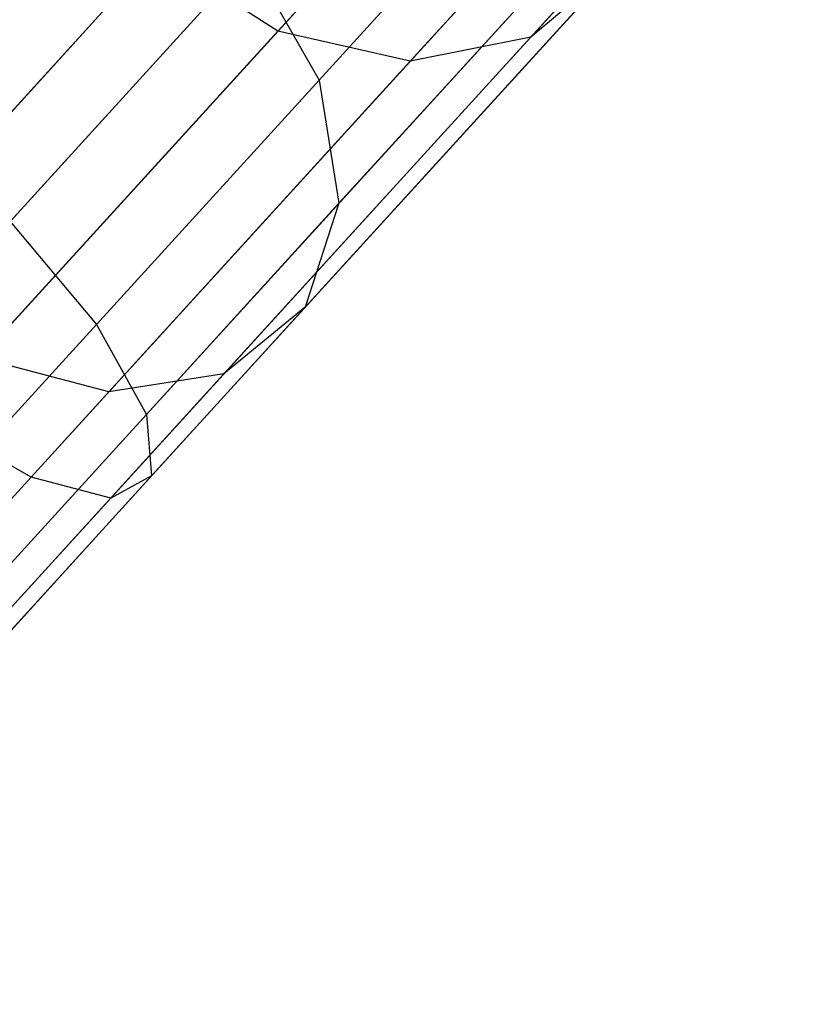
# Model space of a CAD drawing. Extents: x -189 to 189, y -189 to 189.
# Tile 589 of 591: x 117.97 to 120.2, y 126.84 to 129.64. Entities that reach past the tile are written whole.
import ezdxf

# ---------------------------------------------------------------- set-up
doc = ezdxf.new("R2010")
doc.units = 0
doc.header["$LTSCALE"] = 25.4
doc.layers.get('0').update_dxf_attribs({"linetype": 'CONTINUOUS'})

# ---------------------------------------------------------------- blocks, each defined once
blk = doc.blocks.new('CAMELEON-KENAI-C-12244_STL')
at = {"color": 0}
for p, q in [((117.9428, 129.0683, -9.5066), (119.299, 130.5561, -10.2618)), ((117.9428, 129.0683, -9.5066), (119.299, 130.5561, -10.2618)), ((119.7488, 130.4856, -152.4255), (118.824, 129.4711, -153.99)), ((119.7488, 130.4856, -152.4255), (118.824, 129.4711, -153.99)), ((119.453, 130.4299, -149.8019), (118.7056, 129.6099, -151.3555)), ((119.453, 130.4299, -149.8019), (118.7056, 129.6099, -151.3555)), ((120.1981, 130.4393, -150.1282), (119.427, 129.5933, -151.731)), ((120.1981, 130.4393, -150.1282), (119.427, 129.5933, -151.731)), ((119.8403, 130.3553, -149.9339), (119.0832, 129.5248, -151.5073)), ((119.8403, 130.3553, -149.9339), (119.0832, 129.5248, -151.5073)), ((118.189, 128.7746, -9.6678), (119.5343, 130.2503, -10.4169)), ((118.189, 128.7746, -9.6678), (119.5343, 130.2503, -10.4169)), ((119.7913, 130.1192, -152.2335), (118.8802, 129.1197, -153.7748)), ((119.7913, 130.1192, -152.2335), (118.8802, 129.1197, -153.7748)), ((118.614, 130.1132, -12.0759), (117.3856, 128.7658, -11.3919)), ((118.614, 130.1132, -12.0759), (117.3856, 128.7658, -11.3919)), ((118.3316, 128.518, -9.9623), (119.6569, 129.9718, -10.7003)), ((118.3316, 128.518, -9.9623), (119.6569, 129.9718, -10.7003)), ((117.7039, 128.5111, -11.3095), (118.9378, 129.8647, -11.9966)), ((117.7039, 128.5111, -11.3095), (118.9378, 129.8647, -11.9966)), ((117.5149, 128.9075, -152.7303), (118.3593, 129.8339, -151.3018)), ((117.5149, 128.9075, -152.7303), (118.3593, 129.8339, -151.3018)), ((118.625, 129.8167, -154.1077), (117.5911, 128.6826, -155.5388)), ((118.625, 129.8167, -154.1077), (117.5911, 128.6826, -155.5388)), ((118.7056, 129.6099, -151.3555), (118.3593, 129.8339, -151.3018)), ((118.7056, 129.6099, -151.3555), (118.3593, 129.8339, -151.3018)), ((118.625, 129.8167, -154.1077), (118.824, 129.4711, -153.99)), ((118.625, 129.8167, -154.1077), (118.824, 129.4711, -153.99)), ((119.6774, 129.8036, -151.9879), (118.7839, 128.8234, -153.4994)), ((119.6774, 129.8036, -151.9879), (118.7839, 128.8234, -153.4994)), ((119.6774, 129.8036, -151.9879), (119.427, 129.5933, -151.731)), ((119.6774, 129.8036, -151.9879), (119.427, 129.5933, -151.731)), ((118.3459, 128.3429, -10.3392), (119.6457, 129.7687, -11.0629)), ((118.3459, 128.3429, -10.3392), (119.6457, 129.7687, -11.0629)), ((118.0023, 128.3392, -11.0766), (119.2521, 129.7101, -11.7724)), ((118.0023, 128.3392, -11.0766), (119.2521, 129.7101, -11.7724)), ((118.2294, 128.2797, -10.7333), (119.5024, 129.6761, -11.4422)), ((118.2294, 128.2797, -10.7333), (119.5024, 129.6761, -11.4422)), ((118.7056, 129.6099, -151.3555), (117.8573, 128.6794, -152.7905)), ((118.7056, 129.6099, -151.3555), (117.8573, 128.6794, -152.7905)), ((119.427, 129.5933, -151.731), (118.5518, 128.6333, -153.2114)), ((119.427, 129.5933, -151.731), (118.5518, 128.6333, -153.2114)), ((119.0832, 129.5248, -151.5073), (118.7056, 129.6099, -151.3555)), ((119.0832, 129.5248, -151.5073), (118.7056, 129.6099, -151.3555)), ((119.427, 129.5933, -151.731), (119.0832, 129.5248, -151.5073)), ((119.427, 129.5933, -151.731), (119.0832, 129.5248, -151.5073)), ((119.0832, 129.5248, -151.5073), (118.224, 128.5824, -152.9607)), ((119.0832, 129.5248, -151.5073), (118.224, 128.5824, -152.9607)), ((118.824, 129.4711, -153.99), (117.7984, 128.3461, -155.4095)), ((118.824, 129.4711, -153.99), (117.7984, 128.3461, -155.4095)), ((118.824, 129.4711, -153.99), (118.8802, 129.1197, -153.7748)), ((118.824, 129.4711, -153.99), (118.8802, 129.1197, -153.7748)), ((118.8802, 129.1197, -153.7748), (117.8699, 128.0115, -155.1732)), ((118.8802, 129.1197, -153.7748), (117.8699, 128.0115, -155.1732)), ((118.8802, 129.1197, -153.7748), (118.7839, 128.8234, -153.4994)), ((118.8802, 129.1197, -153.7748), (118.7839, 128.8234, -153.4994)), ((117.9428, 129.0683, -9.5066), (118.189, 128.7746, -9.6678)), ((117.9428, 129.0683, -9.5066), (118.189, 128.7746, -9.6678)), ((118.7839, 128.8234, -153.4994), (117.7931, 127.7365, -154.8708)), ((118.7839, 128.8234, -153.4994), (117.7931, 127.7365, -154.8708)), ((118.7839, 128.8234, -153.4994), (118.5518, 128.6333, -153.2114)), ((118.7839, 128.8234, -153.4994), (118.5518, 128.6333, -153.2114)), ((116.7991, 127.2499, -9.127), (118.189, 128.7746, -9.6678)), ((116.7991, 127.2499, -9.127), (118.189, 128.7746, -9.6678)), ((118.189, 128.7746, -9.6678), (118.3316, 128.518, -9.9623)), ((118.189, 128.7746, -9.6678), (118.3316, 128.518, -9.9623)), ((118.224, 128.5824, -152.9607), (117.8573, 128.6794, -152.7905)), ((118.224, 128.5824, -152.9607), (117.8573, 128.6794, -152.7905)), ((118.5518, 128.6333, -153.2114), (117.5814, 127.5688, -154.5547)), ((118.5518, 128.6333, -153.2114), (117.5814, 127.5688, -154.5547)), ((118.5518, 128.6333, -153.2114), (118.224, 128.5824, -152.9607)), ((118.5518, 128.6333, -153.2114), (118.224, 128.5824, -152.9607)), ((118.224, 128.5824, -152.9607), (117.2714, 127.5373, -154.2793)), ((118.224, 128.5824, -152.9607), (117.2714, 127.5373, -154.2793)), ((116.9624, 127.016, -9.4296), (118.3316, 128.518, -9.9623)), ((116.9624, 127.016, -9.4296), (118.3316, 128.518, -9.9623)), ((118.0023, 128.3392, -11.0766), (117.7039, 128.5111, -11.3095)), ((118.0023, 128.3392, -11.0766), (117.7039, 128.5111, -11.3095)), ((118.3316, 128.518, -9.9623), (118.3459, 128.3429, -10.3392)), ((118.3316, 128.518, -9.9623), (118.3459, 128.3429, -10.3392)), ((116.7112, 126.9228, -10.5742), (118.0023, 128.3392, -11.0766)), ((116.7112, 126.9228, -10.5742), (118.0023, 128.3392, -11.0766)), ((117.0031, 126.8699, -9.8167), (118.3459, 128.3429, -10.3392)), ((117.0031, 126.8699, -9.8167), (118.3459, 128.3429, -10.3392)), ((118.2294, 128.2797, -10.7333), (118.0023, 128.3392, -11.0766)), ((118.2294, 128.2797, -10.7333), (118.0023, 128.3392, -11.0766)), ((118.3459, 128.3429, -10.3392), (118.2294, 128.2797, -10.7333)), ((118.3459, 128.3429, -10.3392), (118.2294, 128.2797, -10.7333)), ((116.9142, 126.8369, -10.2216), (118.2294, 128.2797, -10.7333)), ((116.9142, 126.8369, -10.2216), (118.2294, 128.2797, -10.7333))]:
    blk.add_line(p, q, dxfattribs=at)

msp = doc.modelspace()

# ---------------------------------------------------------------- block references
at = {"color": 0}
msp.add_blockref('CAMELEON-KENAI-C-12244_STL', (0, 0), dxfattribs=at)

doc.saveas('drawing.dxf')
